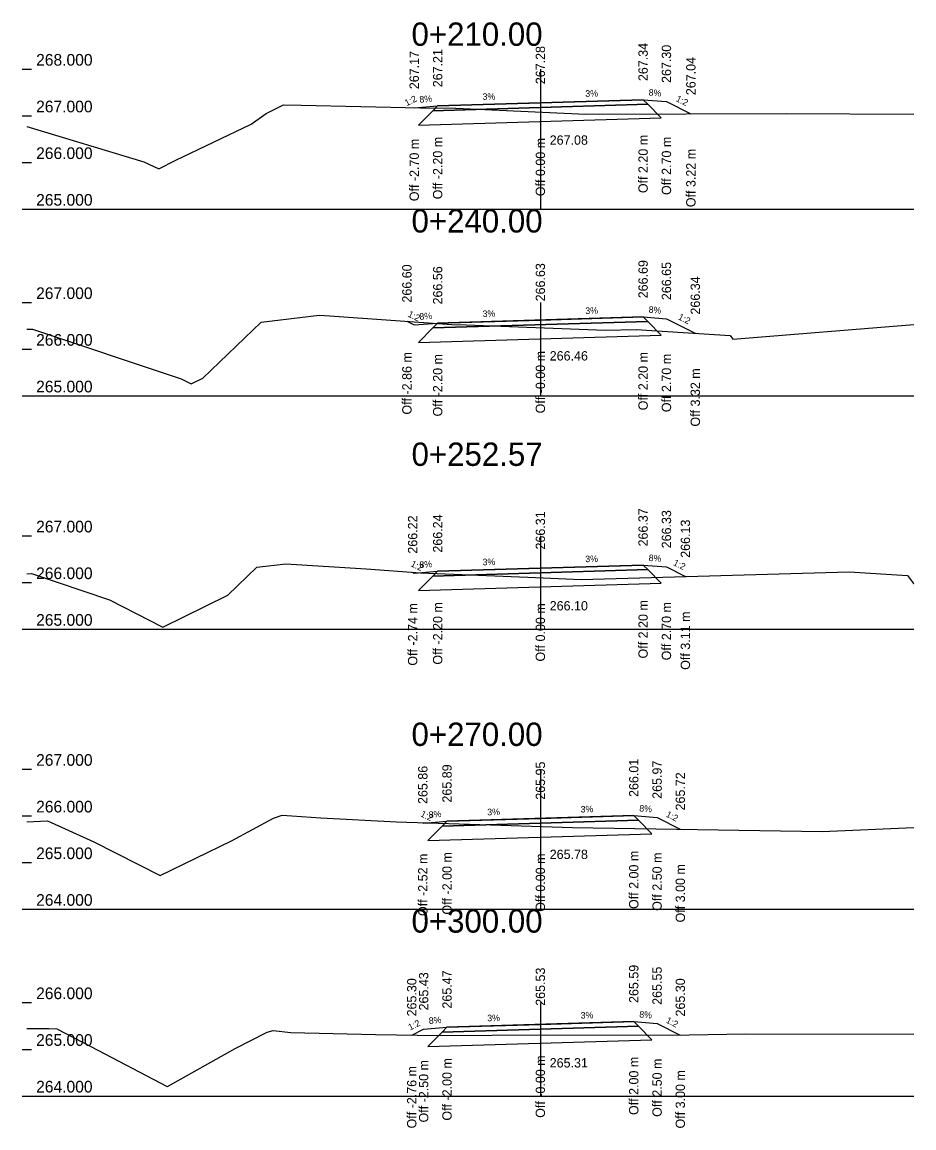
# Model space of a CAD drawing. Extents: x -550605 to -538780, y -1102367 to -1093705.
# Drawn here: x -541352.9 to -541333.8, y -1098198.24 to -1098174.55 of the extents above; entities that cross this region are included whole.
import ezdxf

# ---------------------------------------------------------------- set-up
doc = ezdxf.new("R2010")
doc.units = 0
for name, color, linetype in [('PŘ - offsety od osy', 7, 'Continuous'), ('PŘ - popis', 7, 'Continuous'), ('PŘ - příčné sklony', 7, 'Continuous'), ('PŘ - terén', 7, 'Continuous'), ('PŘ - vozovka', 7, 'Continuous'), ('PŘ - výšky offsetů', 7, 'Continuous')]:
    doc.layers.add(name, color=color, linetype=linetype)

msp = doc.modelspace()

# ---------------------------------------------------------------- linework, layer by layer
at = {"layer": 'PŘ - popis'}
for p, q in [((-541352.898, -1098175.553), (-541352.698, -1098175.553)), ((-541341.798, -1098175.553), (-541341.798, -1098178.553)), ((-541352.898, -1098176.553), (-541352.698, -1098176.553)), ((-541352.898, -1098177.553), (-541352.698, -1098177.553)), ((-541352.898, -1098178.553), (-541352.698, -1098178.553)), ((-541352.798, -1098178.553), (-541333.798, -1098178.553)), ((-541352.898, -1098180.553), (-541352.698, -1098180.553)), ((-541341.798, -1098180.553), (-541341.798, -1098182.553)), ((-541352.898, -1098181.553), (-541352.698, -1098181.553)), ((-541352.898, -1098182.553), (-541352.698, -1098182.553)), ((-541352.798, -1098182.553), (-541333.798, -1098182.553)), ((-541352.898, -1098185.553), (-541352.698, -1098185.553)), ((-541341.798, -1098185.553), (-541341.798, -1098187.553)), ((-541352.898, -1098186.553), (-541352.698, -1098186.553)), ((-541352.898, -1098187.553), (-541352.698, -1098187.553)), ((-541352.798, -1098187.553), (-541333.798, -1098187.553)), ((-541352.898, -1098190.553), (-541352.698, -1098190.553)), ((-541341.798, -1098190.553), (-541341.798, -1098193.553)), ((-541352.898, -1098191.553), (-541352.698, -1098191.553)), ((-541352.898, -1098192.553), (-541352.698, -1098192.553)), ((-541352.898, -1098193.553), (-541352.698, -1098193.553)), ((-541352.798, -1098193.553), (-541333.798, -1098193.553)), ((-541352.898, -1098195.553), (-541352.698, -1098195.553)), ((-541341.798, -1098195.553), (-541341.798, -1098197.553)), ((-541352.898, -1098196.553), (-541352.698, -1098196.553)), ((-541352.898, -1098197.553), (-541352.698, -1098197.553)), ((-541352.798, -1098197.553), (-541333.798, -1098197.553))]:
    msp.add_line(p, q, dxfattribs=at)
at = {"layer": 'PŘ - terén'}
for points in [[(-541352.798, -1098176.778), (-541350.289, -1098177.537), (-541349.969, -1098177.692), (-541349.969, -1098177.692), (-541349.608, -1098177.504), (-541347.991, -1098176.734), (-541347.669, -1098176.501), (-541347.299, -1098176.317), (-541346.921, -1098176.325), (-541344.366, -1098176.385), (-541343.608, -1098176.39), (-541340.822, -1098176.516), (-541336.53, -1098176.506), (-541333.798, -1098176.52)], [(-541352.798, -1098181.127), (-541352.775, -1098181.126), (-541352.673, -1098181.121), (-541349.491, -1098182.191), (-541349.28, -1098182.298), (-541349.028, -1098182.174), (-541349.024, -1098182.175), (-541347.779, -1098180.977), (-541346.537, -1098180.823), (-541346.307, -1098180.837), (-541343.692, -1098181.022), (-541343.388, -1098181.034), (-541340.413, -1098181.148), (-541340.411, -1098181.148), (-541339.745, -1098181.128), (-541337.733, -1098181.26), (-541337.676, -1098181.335), (-541333.798, -1098181.021)], [(-541352.798, -1098186.365), (-541352.699, -1098186.361), (-541351.028, -1098186.926), (-541349.882, -1098187.509), (-541348.495, -1098186.824), (-541348.493, -1098186.825), (-541347.869, -1098186.225), (-541347.252, -1098186.15), (-541345.528, -1098186.261), (-541344.364, -1098186.346), (-541342.067, -1098186.439), (-541340.924, -1098186.485), (-541340.924, -1098186.485), (-541335.183, -1098186.323), (-541333.936, -1098186.404), (-541333.806, -1098186.573), (-541333.798, -1098186.572)], [(-541352.798, -1098191.68), (-541352.351, -1098191.659), (-541351.364, -1098192.104), (-541349.939, -1098192.829), (-541348.414, -1098192.085), (-541348.414, -1098192.085), (-541347.517, -1098191.599), (-541347.326, -1098191.536), (-541347.326, -1098191.535), (-541346.503, -1098191.593), (-541346.5, -1098191.593), (-541344.876, -1098191.68), (-541342.648, -1098191.749), (-541341.113, -1098191.798), (-541341.11, -1098191.798), (-541335.763, -1098191.883), (-541333.798, -1098191.802)], [(-541352.798, -1098196.109), (-541352.325, -1098196.11), (-541352.151, -1098196.111), (-541351.425, -1098196.489), (-541349.788, -1098197.351), (-541349.787, -1098197.352), (-541348.337, -1098196.532), (-541347.651, -1098196.184), (-541347.52, -1098196.15), (-541347.52, -1098196.15), (-541347.145, -1098196.191), (-541345.332, -1098196.237), (-541345.331, -1098196.237), (-541343.978, -1098196.256), (-541341.691, -1098196.241), (-541339.01, -1098196.252), (-541337.406, -1098196.223), (-541333.798, -1098196.225)]]:
    msp.add_lwpolyline(points, dxfattribs=at)
at = {"layer": 'PŘ - vozovka'}
for points in [[(-541344.5, -1098176.382), (-541344.498, -1098176.381), (-541343.998, -1098176.341), (-541341.798, -1098176.275), (-541339.598, -1098176.209), (-541339.098, -1098176.249), (-541338.575, -1098176.51)], [(-541344.657, -1098180.954), (-541344.498, -1098181.034), (-541343.998, -1098180.994), (-541341.798, -1098180.928), (-541339.598, -1098180.862), (-541339.098, -1098180.902), (-541338.48, -1098181.211)], [(-541344.534, -1098186.333), (-541344.498, -1098186.351), (-541343.998, -1098186.311), (-541341.798, -1098186.245), (-541339.598, -1098186.179), (-541339.098, -1098186.219), (-541338.692, -1098186.422)], [(-541344.316, -1098191.697), (-541344.298, -1098191.706), (-541343.798, -1098191.666), (-541341.798, -1098191.606), (-541339.798, -1098191.546), (-541339.298, -1098191.586), (-541338.801, -1098191.835)], [(-541344.553, -1098196.248), (-541344.298, -1098196.12), (-541343.798, -1098196.08), (-541341.798, -1098196.02), (-541339.798, -1098195.96), (-541339.298, -1098196), (-541338.801, -1098196.249)]]:
    msp.add_lwpolyline(points, dxfattribs=at)
for points in [[(-541344.098, -1098176.444), (-541344.411, -1098176.753), (-541339.209, -1098176.597), (-541339.498, -1098176.306)], [(-541343.998, -1098176.341), (-541344.098, -1098176.444), (-541339.498, -1098176.306), (-541339.598, -1098176.209)], [(-541343.998, -1098180.994), (-541344.098, -1098181.097), (-541339.498, -1098180.959), (-541339.598, -1098180.862)], [(-541344.098, -1098181.097), (-541344.411, -1098181.406), (-541339.209, -1098181.25), (-541339.498, -1098180.959)], [(-541344.098, -1098186.414), (-541344.411, -1098186.724), (-541339.209, -1098186.568), (-541339.498, -1098186.276)], [(-541343.998, -1098186.311), (-541344.098, -1098186.414), (-541339.498, -1098186.276), (-541339.598, -1098186.179)], [(-541343.798, -1098191.666), (-541343.898, -1098191.769), (-541339.698, -1098191.643), (-541339.798, -1098191.546)], [(-541343.898, -1098191.769), (-541344.211, -1098192.079), (-541339.409, -1098191.935), (-541339.698, -1098191.643)], [(-541343.898, -1098196.183), (-541344.211, -1098196.493), (-541339.409, -1098196.349), (-541339.698, -1098196.057)], [(-541343.798, -1098196.08), (-541343.898, -1098196.183), (-541339.698, -1098196.057), (-541339.798, -1098195.96)]]:
    msp.add_lwpolyline(points, close=True, dxfattribs=at)

# ---------------------------------------------------------------- texts
at = {"layer": 'PŘ - offsety od osy'}
for s, p in [('Off -2.70 m', (-541344.4, -1098178.382)), ('Off -2.20 m', (-541343.898, -1098178.341)), ('Off 0.00 m', (-541341.698, -1098178.275)), ('Off 2.20 m', (-541339.498, -1098178.209)), ('Off 2.70 m', (-541338.998, -1098178.249)), ('Off 3.22 m', (-541338.475, -1098178.51)), ('Off -0.00 m', (-541341.698, -1098182.928)), ('Off -2.86 m', (-541344.557, -1098182.954)), ('Off -2.20 m', (-541343.898, -1098182.994)), ('Off 2.20 m', (-541339.498, -1098182.862)), ('Off 2.70 m', (-541338.998, -1098182.902)), ('Off 3.32 m', (-541338.38, -1098183.211)), ('Off -2.74 m', (-541344.434, -1098188.333)), ('Off -2.20 m', (-541343.898, -1098188.311)), ('Off 0.00 m', (-541341.698, -1098188.245)), ('Off 2.20 m', (-541339.498, -1098188.179)), ('Off 2.70 m', (-541338.998, -1098188.219)), ('Off 3.11 m', (-541338.592, -1098188.422)), ('Off -2.52 m', (-541344.216, -1098193.697)), ('Off -2.00 m', (-541343.698, -1098193.666)), ('Off 0.00 m', (-541341.698, -1098193.606)), ('Off 2.00 m', (-541339.698, -1098193.546)), ('Off 2.50 m', (-541339.198, -1098193.586)), ('Off 3.00 m', (-541338.701, -1098193.835)), ('Off -2.00 m', (-541343.698, -1098198.08)), ('Off -0.00 m', (-541341.698, -1098198.02)), ('Off 2.00 m', (-541339.698, -1098197.96)), ('Off 2.50 m', (-541339.198, -1098198)), ('Off -2.76 m', (-541344.453, -1098198.248)), ('Off -2.50 m', (-541344.198, -1098198.12)), ('Off 3.00 m', (-541338.701, -1098198.249))]:
    msp.add_text(s, height=0.2, rotation=90, dxfattribs=at).set_placement(p)
at = {"layer": 'PŘ - popis'}
for s, height, p in [('0+210.00', 0.5, (-541344.558, -1098175.053)), ('268.000', 0.25, (-541352.598, -1098175.478)), ('267.000', 0.25, (-541352.598, -1098176.478)), ('266.000', 0.25, (-541352.598, -1098177.478)), ('265.000', 0.25, (-541352.598, -1098178.478)), ('0+240.00', 0.5, (-541344.558, -1098179.053)), ('267.000', 0.25, (-541352.598, -1098180.478)), ('266.000', 0.25, (-541352.598, -1098181.478)), ('265.000', 0.25, (-541352.598, -1098182.478)), ('0+252.57', 0.5, (-541344.557, -1098184.053)), ('267.000', 0.25, (-541352.598, -1098185.478)), ('266.000', 0.25, (-541352.598, -1098186.478)), ('265.000', 0.25, (-541352.598, -1098187.478)), ('0+270.00', 0.5, (-541344.558, -1098190.053)), ('267.000', 0.25, (-541352.598, -1098190.478)), ('266.000', 0.25, (-541352.598, -1098191.478)), ('265.000', 0.25, (-541352.598, -1098192.478)), ('264.000', 0.25, (-541352.598, -1098193.478)), ('0+300.00', 0.5, (-541344.558, -1098194.053)), ('266.000', 0.25, (-541352.598, -1098195.478)), ('265.000', 0.25, (-541352.598, -1098196.478)), ('264.000', 0.25, (-541352.598, -1098197.478))]:
    msp.add_text(s, height=height, dxfattribs=at).set_placement(p)
at = {"layer": 'PŘ - příčné sklony'}
for s, rotation, p in [('1:2', 26.5651, (-541344.661, -1098176.35)), ('8%', 4.5739, (-541344.383, -1098176.272)), ('3%', 1.7184, (-541343.033, -1098176.212)), ('3%', 1.7184, (-541340.833, -1098176.146)), ('8%', 355.4261, (-541339.483, -1098176.118)), ('1:2', 333.4349, (-541338.909, -1098176.232)), ('3%', 1.7184, (-541340.833, -1098180.799)), ('8%', 355.4261, (-541339.483, -1098180.771)), ('1:2', 333.4349, (-541344.65, -1098180.846)), ('8%', 4.5739, (-541344.383, -1098180.924)), ('3%', 1.7184, (-541343.033, -1098180.865)), ('1:2', 333.4349, (-541338.861, -1098180.908)), ('1:2', 333.4349, (-541344.588, -1098186.195)), ('8%', 4.5739, (-541344.383, -1098186.242)), ('3%', 1.7184, (-541343.033, -1098186.183)), ('3%', 1.7184, (-541340.833, -1098186.117)), ('8%', 355.4261, (-541339.483, -1098186.089)), ('1:2', 333.4349, (-541338.967, -1098186.173)), ('3%', 1.7184, (-541340.933, -1098191.48)), ('8%', 355.4261, (-541339.683, -1098191.455)), ('1:2', 333.4349, (-541344.379, -1098191.554)), ('8%', 4.5739, (-541344.183, -1098191.597)), ('3%', 1.7184, (-541342.933, -1098191.54)), ('1:2', 333.4349, (-541339.121, -1098191.563)), ('3%', 1.7184, (-541342.933, -1098195.954)), ('3%', 1.7184, (-541340.933, -1098195.894)), ('8%', 355.4261, (-541339.683, -1098195.869)), ('1:2', 26.5651, (-541344.587, -1098196.153)), ('8%', 4.5739, (-541344.183, -1098196.011)), ('1:2', 333.4349, (-541339.122, -1098195.976))]:
    msp.add_text(s, height=0.14, rotation=rotation, dxfattribs=at).set_placement(p)
at = {"layer": 'PŘ - výšky offsetů'}
for s, p in [('267.17', (-541344.4, -1098175.982)), ('267.21', (-541343.898, -1098175.941)), ('267.28', (-541341.698, -1098175.875)), ('267.34', (-541339.498, -1098175.809)), ('267.30', (-541338.998, -1098175.849)), ('267.04', (-541338.475, -1098176.11)), ('266.63', (-541341.698, -1098180.528)), ('266.69', (-541339.498, -1098180.462)), ('266.65', (-541338.998, -1098180.502)), ('266.60', (-541344.557, -1098180.554)), ('266.56', (-541343.898, -1098180.594)), ('266.34', (-541338.38, -1098180.811)), ('266.22', (-541344.434, -1098185.933)), ('266.24', (-541343.898, -1098185.911)), ('266.31', (-541341.698, -1098185.845)), ('266.37', (-541339.498, -1098185.779)), ('266.33', (-541338.998, -1098185.819)), ('266.13', (-541338.592, -1098186.022)), ('266.01', (-541339.698, -1098191.146)), ('265.97', (-541339.198, -1098191.186)), ('265.86', (-541344.216, -1098191.297)), ('265.89', (-541343.698, -1098191.266)), ('265.95', (-541341.698, -1098191.206)), ('265.72', (-541338.701, -1098191.435)), ('265.47', (-541343.698, -1098195.68)), ('265.53', (-541341.698, -1098195.62)), ('265.59', (-541339.698, -1098195.56)), ('265.55', (-541339.198, -1098195.6)), ('265.30', (-541344.453, -1098195.848)), ('265.43', (-541344.198, -1098195.72)), ('265.30', (-541338.701, -1098195.849))]:
    msp.add_text(s, height=0.2, rotation=90, dxfattribs=at).set_placement(p)
for s, p in [('267.08', (-541341.598, -1098177.172)), ('266.46', (-541341.598, -1098181.795)), ('266.10', (-541341.598, -1098187.15)), ('265.78', (-541341.598, -1098192.476)), ('265.31', (-541341.598, -1098196.942))]:
    msp.add_text(s, height=0.2, dxfattribs=at).set_placement(p)

doc.saveas('drawing.dxf')
